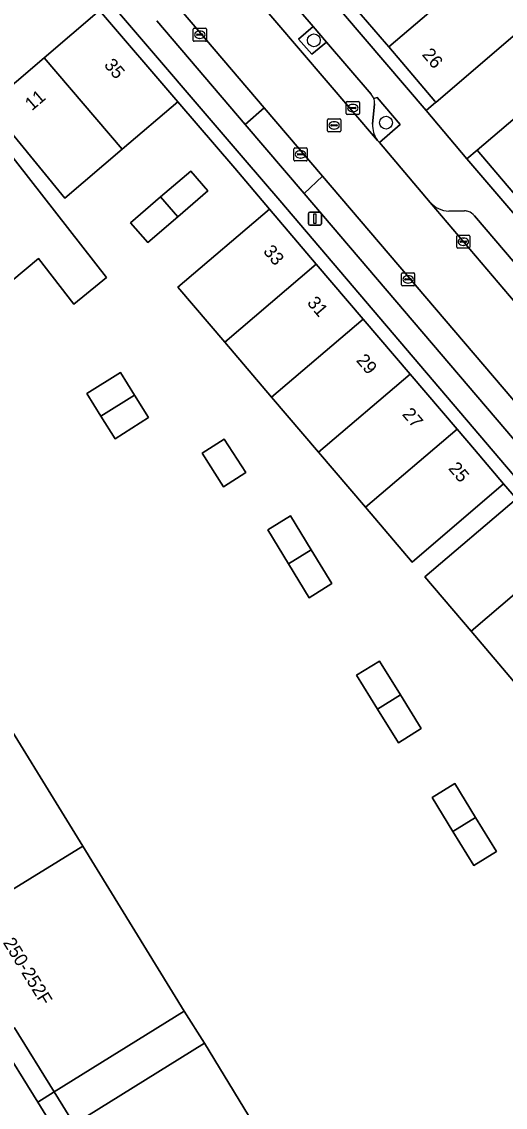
# Model space of a CAD drawing. Extents: x 160377 to 161131, y 383938 to 384853.
# Drawn here: x 160527.8 to 160564.7, y 384536.4 to 384619.2 of the extents above; entities that cross this region are included whole.
import ezdxf

# ---------------------------------------------------------------- set-up
doc = ezdxf.new("R2010")
doc.units = 0
for name, color, linetype in [('IMGEO_Boom', 7, 'Continuous'), ('IMGEO_Erf', 7, 'Continuous'), ('IMGEO_Groenvoorziening', 7, 'Continuous'), ('IMGEO_Kolk', 7, 'Continuous'), ('IMGEO_Lichtmast', 7, 'Continuous'), ('IMGEO_Pand', 7, 'Continuous'), ('IMGEO_Pand_nummerreeks', 7, 'Continuous'), ('IMGEO_Pand_overbouw', 7, 'Continuous'), ('IMGEO_Parkeervlak_open', 7, 'Continuous'), ('IMGEO_Rijbaan_lokaal_open', 7, 'Continuous'), ('IMGEO_Rioolput', 7, 'Continuous'), ('IMGEO_Terreindeel_zand', 7, 'Continuous'), ('IMGEO_Voetpad_open', 7, 'Continuous')]:
    doc.layers.add(name, color=color, linetype=linetype)

msp = doc.modelspace()

# ---------------------------------------------------------------- linework, layer by layer
at = {"layer": 'IMGEO_Boom'}
for centre in [(160550.12, 384617.738), (160555.619, 384611.454)]:
    msp.add_circle(centre, 0.489, dxfattribs=at)
at = {"layer": 'IMGEO_Erf'}
for points in [[(160544.574, 384628.905), (160558.691, 384612.377), (160559.422, 384613.011), (160559.348, 384613.089), (160556.83, 384616.065), (160555.833, 384617.232), (160555.646, 384617.452), (160552.287, 384621.39)], [(160562.78, 384623.153), (160566.325, 384618.994), (160566.361, 384618.952), (160559.441, 384613.028), (160559.422, 384613.011), (160558.691, 384612.377), (160561.787, 384608.701), (160562.572, 384609.354), (160569.566, 384615.295), (160573.423, 384610.752), (160577.28, 384606.208), (160578.569, 384607.304), (160582.493, 384610.638), (160580.864, 384612.554), (160583.222, 384614.558), (160585.584, 384616.565), (160587.217, 384614.645), (160593.711, 384619.536)], [(160599.078, 384522.405), (160597.158, 384544.586), (160596.904, 384547.52), (160547.519, 384605.522), (160544.872, 384608.601), (160534.548, 384620.664)], [(160533.783, 384620.017), (160539.738, 384613.041), (160544.085, 384607.99), (160546.73, 384604.858), (160550.299, 384600.676), (160553.878, 384596.483), (160557.457, 384592.29), (160561.037, 384588.097), (160562.366, 384586.539), (160564.577, 384583.923), (160565.562, 384582.774), (160569.083, 384578.641), (160572.604, 384574.507), (160576.125, 384570.373), (160579.646, 384566.239), (160583.167, 384562.105), (160586.688, 384557.971), (160590.17, 384553.884), (160590.421, 384553.589), (160595.926, 384547.149), (160596.213, 384544.024), (160596.713, 384538.576), (160597.213, 384533.129)], [(160565.616, 384568.565), (160562.099, 384572.702), (160558.581, 384576.839), (160565.562, 384582.774), (160564.577, 384583.923), (160557.624, 384577.947), (160554.049, 384582.144), (160550.474, 384586.34), (160546.898, 384590.537), (160543.323, 384594.733), (160539.748, 384598.93), (160546.73, 384604.858), (160544.085, 384607.99), (160539.738, 384613.041), (160535.503, 384609.431), (160531.124, 384605.699), (160525.318, 384612.792)], [(160524.553, 384612.123), (160534.309, 384599.665), (160533.738, 384599.195), (160531.827, 384597.62), (160529.128, 384601.114), (160524.882, 384597.562)], [(160524.89, 384568.667), (160532.493, 384556.307), (160540.234, 384543.722), (160541.779, 384541.302), (160547.774, 384531.446)]]:
    msp.add_lwpolyline(points, dxfattribs=at)
for points in [[(160578.387, 384605.942), (160579.15, 384606.609), (160578.569, 384607.304), (160577.28, 384606.208), (160570.304, 384600.269), (160566.433, 384604.818), (160562.572, 384609.354), (160561.787, 384608.701), (160570.15, 384598.933)], [(160539.742, 384604.284), (160537.453, 384602.311), (160536.142, 384603.834), (160538.436, 384605.799), (160540.733, 384607.767), (160542.03, 384606.257)], [(160532.801, 384590.82), (160535.37, 384592.404), (160536.449, 384590.691), (160537.523, 384588.986), (160534.957, 384587.36), (160533.879, 384589.09)], [(160543.221, 384583.698), (160541.6, 384586.256), (160543.281, 384587.327), (160544.923, 384584.793)], [(160549.754, 384575.247), (160548.178, 384577.833), (160546.602, 384580.42), (160548.339, 384581.476), (160549.922, 384578.896), (160551.501, 384576.325)], [(160553.38, 384569.333), (160555.113, 384570.412), (160556.715, 384567.836), (160558.306, 384565.279), (160556.577, 384564.183), (160554.979, 384566.758)], [(160559.129, 384560.011), (160560.86, 384561.082), (160562.45, 384558.494), (160564.038, 384555.909), (160562.314, 384554.845), (160560.722, 384557.428)], [(160526.018, 384541.668), (160529.073, 384536.806), (160530.32, 384537.584), (160527.295, 384542.455)]]:
    msp.add_lwpolyline(points, close=True, dxfattribs=at)
at = {"layer": 'IMGEO_Groenvoorziening'}
msp.add_lwpolyline([(160550.055, 384618.797), (160548.944, 384617.832), (160549.965, 384616.678), (160551.084, 384617.595)], close=True, dxfattribs=at)
for points in [[(160554.738, 384612.901), (160554.596, 384611.349)], [(160554.972, 384610.11), (160555.111, 384609.947), (160556.687, 384611.309), (160554.943, 384613.37), (160554.679, 384613.312)]]:
    msp.add_lwpolyline(points, dxfattribs=at)
for centre, radius, start, end in [((160553.822, 384612.979), 0.919, 355.11187, 21.2264), ((160556.448, 384611.235), 1.856, 176.46672, 217.29628)]:
    msp.add_arc(centre, radius, start, end, dxfattribs=at)
at = {"layer": 'IMGEO_Kolk'}
for p, q in [((160540.921, 384617.733), (160540.921, 384618.585)), ((160540.996, 384618.659), (160541.848, 384618.659)), ((160541.922, 384618.585), (160541.922, 384617.733)), ((160541.848, 384617.659), (160540.996, 384617.659)), ((160541.18, 384618.153), (160541.18, 384618.165)), ((160541.618, 384618.116), (160541.22, 384618.116)), ((160541.223, 384618.202), (160541.621, 384618.202)), ((160541.432, 384617.879), (160541.407, 384617.879)), ((160541.409, 384618.439), (160541.434, 384618.439)), ((160541.664, 384618.165), (160541.664, 384618.153)), ((160552.587, 384612.149), (160552.587, 384613.001)), ((160552.662, 384613.075), (160553.514, 384613.075)), ((160553.075, 384612.855), (160553.1, 384612.855)), ((160553.588, 384613.001), (160553.588, 384612.149)), ((160553.514, 384612.075), (160552.662, 384612.075)), ((160552.846, 384612.569), (160552.846, 384612.581)), ((160553.284, 384612.532), (160552.886, 384612.532)), ((160552.889, 384612.618), (160553.287, 384612.618)), ((160553.098, 384612.295), (160553.073, 384612.295)), ((160553.33, 384612.581), (160553.33, 384612.569)), ((160548.604, 384608.611), (160548.604, 384609.463)), ((160548.679, 384609.537), (160549.531, 384609.537)), ((160549.605, 384609.463), (160549.605, 384608.611)), ((160549.531, 384608.537), (160548.679, 384608.537)), ((160548.863, 384609.031), (160548.863, 384609.043)), ((160549.301, 384608.994), (160548.903, 384608.994)), ((160548.906, 384609.08), (160549.304, 384609.08)), ((160549.115, 384608.757), (160549.09, 384608.757)), ((160549.092, 384609.317), (160549.117, 384609.317)), ((160549.347, 384609.043), (160549.347, 384609.031)), ((160561.017, 384601.957), (160561.017, 384602.809)), ((160561.092, 384602.883), (160561.944, 384602.883)), ((160562.018, 384602.809), (160562.018, 384601.957)), ((160561.276, 384602.377), (160561.276, 384602.389)), ((160561.714, 384602.34), (160561.316, 384602.34)), ((160561.319, 384602.426), (160561.717, 384602.426)), ((160561.528, 384602.103), (160561.503, 384602.103)), ((160561.505, 384602.663), (160561.53, 384602.663)), ((160561.76, 384602.389), (160561.76, 384602.377)), ((160561.944, 384601.883), (160561.092, 384601.883)), ((160556.802, 384599.085), (160556.802, 384599.937)), ((160556.877, 384600.011), (160557.729, 384600.011)), ((160557.061, 384599.505), (160557.061, 384599.517)), ((160557.499, 384599.468), (160557.101, 384599.468)), ((160557.104, 384599.554), (160557.502, 384599.554)), ((160557.29, 384599.791), (160557.315, 384599.791)), ((160557.545, 384599.517), (160557.545, 384599.505)), ((160557.803, 384599.937), (160557.803, 384599.085)), ((160557.729, 384599.011), (160556.877, 384599.011)), ((160557.313, 384599.231), (160557.288, 384599.231))]:
    msp.add_line(p, q, dxfattribs=at)
for points in [[(160540.921, 384617.733), (160540.921, 384618.585)], [(160540.996, 384618.659), (160541.848, 384618.659)], [(160541.922, 384618.585), (160541.922, 384617.733)], [(160541.848, 384617.659), (160540.996, 384617.659)], [(160552.587, 384612.149), (160552.587, 384613.001)], [(160552.662, 384613.075), (160553.514, 384613.075)], [(160553.588, 384613.001), (160553.588, 384612.149)], [(160553.514, 384612.075), (160552.662, 384612.075)], [(160548.604, 384608.611), (160548.604, 384609.463)], [(160548.679, 384609.537), (160549.531, 384609.537)], [(160549.605, 384609.463), (160549.605, 384608.611)], [(160549.531, 384608.537), (160548.679, 384608.537)], [(160561.017, 384601.957), (160561.017, 384602.809)], [(160561.092, 384602.883), (160561.944, 384602.883)], [(160562.018, 384602.809), (160562.018, 384601.957)], [(160561.944, 384601.883), (160561.092, 384601.883)], [(160556.802, 384599.085), (160556.802, 384599.937)], [(160556.877, 384600.011), (160557.729, 384600.011)], [(160557.803, 384599.937), (160557.803, 384599.085)], [(160557.729, 384599.011), (160556.877, 384599.011)]]:
    msp.add_lwpolyline(points, dxfattribs=at)
for centre, radius, start, end in [((160540.998, 384618.583), 0.0765, 91.55205, 178.44795), ((160540.998, 384618.583), 0.0765, 91.55205, 178.44795), ((160541.846, 384618.583), 0.0765, 1.55205, 88.44795), ((160541.846, 384618.583), 0.0765, 1.55205, 88.44795), ((160540.998, 384617.735), 0.0765, 181.55205, 268.44795), ((160540.998, 384617.735), 0.0765, 181.55205, 268.44795), ((160541.22, 384618.162), 0.0403, 85.87752, 175.75265), ((160541.217, 384618.152), 0.0366, 178.93798, 274.71019), ((160541.621, 384618.159), 0.043, 264.86636, 352.45326), ((160541.625, 384618.164), 0.0386, 1.73085, 96.63898), ((160541.846, 384617.735), 0.0765, 271.55205, 358.44795), ((160541.846, 384617.735), 0.0765, 271.55205, 358.44795), ((160552.664, 384612.999), 0.0765, 91.55205, 178.44795), ((160552.664, 384612.999), 0.0765, 91.55205, 178.44795), ((160553.512, 384612.999), 0.0765, 1.55205, 88.44795), ((160553.512, 384612.999), 0.0765, 1.55205, 88.44795), ((160552.664, 384612.151), 0.0765, 181.55205, 268.44795), ((160552.664, 384612.151), 0.0765, 181.55205, 268.44795), ((160552.886, 384612.578), 0.0403, 85.87752, 175.75265), ((160552.883, 384612.568), 0.0366, 178.93798, 274.71019), ((160553.287, 384612.575), 0.043, 264.86636, 352.45326), ((160553.291, 384612.58), 0.0386, 1.73085, 96.63898), ((160553.512, 384612.151), 0.0765, 271.55205, 358.44795), ((160553.512, 384612.151), 0.0765, 271.55205, 358.44795), ((160548.681, 384609.461), 0.0765, 91.55205, 178.44795), ((160548.681, 384609.461), 0.0765, 91.55205, 178.44795), ((160549.529, 384609.461), 0.0765, 1.55205, 88.44795), ((160549.529, 384609.461), 0.0765, 1.55205, 88.44795), ((160548.681, 384608.613), 0.0765, 181.55205, 268.44795), ((160548.681, 384608.613), 0.0765, 181.55205, 268.44795), ((160548.903, 384609.04), 0.0403, 85.87752, 175.75265), ((160548.9, 384609.03), 0.0366, 178.93798, 274.71019), ((160549.304, 384609.037), 0.043, 264.86636, 352.45326), ((160549.308, 384609.042), 0.0386, 1.73085, 96.63898), ((160549.529, 384608.613), 0.0765, 271.55205, 358.44795), ((160549.529, 384608.613), 0.0765, 271.55205, 358.44795), ((160561.094, 384602.807), 0.0765, 91.55205, 178.44795), ((160561.094, 384602.807), 0.0765, 91.55205, 178.44795), ((160561.942, 384602.807), 0.0765, 1.55205, 88.44795), ((160561.942, 384602.807), 0.0765, 1.55205, 88.44795), ((160561.094, 384601.959), 0.0765, 181.55205, 268.44795), ((160561.094, 384601.959), 0.0765, 181.55205, 268.44795), ((160561.316, 384602.386), 0.0403, 85.87752, 175.75265), ((160561.313, 384602.376), 0.0366, 178.93798, 274.71019), ((160561.717, 384602.383), 0.043, 264.86636, 352.45326), ((160561.721, 384602.388), 0.0386, 1.73085, 96.63898), ((160561.942, 384601.959), 0.0765, 271.55205, 358.44795), ((160561.942, 384601.959), 0.0765, 271.55205, 358.44795), ((160556.879, 384599.935), 0.0765, 91.55205, 178.44795), ((160556.879, 384599.935), 0.0765, 91.55205, 178.44795), ((160557.101, 384599.514), 0.0403, 85.87752, 175.75265), ((160557.098, 384599.504), 0.0366, 178.93798, 274.71019), ((160557.502, 384599.511), 0.043, 264.86636, 352.45326), ((160557.506, 384599.516), 0.0386, 1.73085, 96.63898), ((160557.727, 384599.935), 0.0765, 1.55205, 88.44795), ((160557.727, 384599.935), 0.0765, 1.55205, 88.44795), ((160556.879, 384599.087), 0.0765, 181.55205, 268.44795), ((160556.879, 384599.087), 0.0765, 181.55205, 268.44795), ((160557.727, 384599.087), 0.0765, 271.55205, 358.44795), ((160557.727, 384599.087), 0.0765, 271.55205, 358.44795)]:
    msp.add_arc(centre, radius, start, end, dxfattribs=at)
for centre, major_axis, ratio, start_param, end_param in [((160541.408, 384618.159), (-0.387, 0.002), 0.722429, 4.712389, 7.853982), ((160541.433, 384618.159), (-0.39, 0.002), 0.717154, 1.570796, 4.712389), ((160553.074, 384612.575), (-0.387, 0.002), 0.722429, 4.712389, 7.853982), ((160553.099, 384612.575), (-0.39, 0.002), 0.717154, 1.570796, 4.712389), ((160549.091, 384609.037), (-0.387, 0.002), 0.722429, 4.712389, 7.853982), ((160549.116, 384609.037), (-0.39, 0.002), 0.717154, 1.570796, 4.712389), ((160561.504, 384602.383), (-0.387, 0.002), 0.722429, 4.712389, 7.853982), ((160561.529, 384602.383), (-0.39, 0.002), 0.717154, 1.570796, 4.712389), ((160557.289, 384599.511), (-0.387, 0.002), 0.722429, 4.712389, 7.853982), ((160557.314, 384599.511), (-0.39, 0.002), 0.717154, 1.570796, 4.712389)]:
    msp.add_ellipse(centre, major_axis=major_axis, ratio=ratio, start_param=start_param, end_param=end_param, dxfattribs=at)
at = {"layer": 'IMGEO_Lichtmast'}
for p, q in [((160549.699, 384603.745), (160549.699, 384604.545)), ((160549.699, 384604.545), (160549.699, 384603.745)), ((160549.799, 384604.645), (160550.589, 384604.645)), ((160550.589, 384604.645), (160549.799, 384604.645)), ((160550.689, 384604.545), (160550.689, 384603.745)), ((160550.689, 384603.745), (160550.689, 384604.545)), ((160550.589, 384603.645), (160549.799, 384603.645)), ((160549.799, 384603.645), (160550.589, 384603.645))]:
    msp.add_line(p, q, dxfattribs=at)
msp.add_lwpolyline([(160550.119, 384604.52), (160550.269, 384604.52), (160550.269, 384603.77), (160550.119, 384603.77), (160550.119, 384604.52)], dxfattribs=at)
for centre, start, end in [((160549.799, 384604.545), 90, 180), ((160549.799, 384604.545), 90, 180), ((160550.589, 384604.545), 0, 90), ((160550.589, 384604.545), 360, 90), ((160549.799, 384603.745), 180, 270), ((160549.799, 384603.745), 180, 270), ((160550.589, 384603.745), 270, 0), ((160550.589, 384603.745), 270, 0)]:
    msp.add_arc(centre, 0.1, start, end, dxfattribs=at)
at = {"layer": 'IMGEO_Pand'}
for points in [[(160562.78, 384623.153), (160559.235, 384627.312), (160552.287, 384621.39), (160555.646, 384617.452), (160555.833, 384617.232)], [(160566.361, 384618.952), (160566.325, 384618.994), (160562.78, 384623.153), (160555.833, 384617.232), (160556.83, 384616.065), (160559.348, 384613.089), (160559.422, 384613.011), (160559.441, 384613.028)], [(160533.783, 384620.017), (160529.551, 384616.405), (160535.503, 384609.431), (160539.738, 384613.041)], [(160529.551, 384616.405), (160525.318, 384612.792), (160531.124, 384605.699), (160535.503, 384609.431)], [(160573.423, 384610.752), (160569.566, 384615.295), (160562.572, 384609.354), (160566.433, 384604.818)], [(160524.553, 384612.123), (160522.073, 384610.067), (160522.028, 384610.03), (160517.602, 384606.259), (160522.725, 384600.14), (160524.882, 384597.562), (160529.128, 384601.114), (160531.827, 384597.62), (160533.738, 384599.195), (160534.309, 384599.665)], [(160542.03, 384606.257), (160540.733, 384607.767), (160538.436, 384605.799), (160539.742, 384604.284)], [(160539.742, 384604.284), (160538.436, 384605.799), (160536.142, 384603.834), (160537.453, 384602.311)], [(160550.299, 384600.676), (160546.73, 384604.858), (160539.748, 384598.93), (160543.323, 384594.733)], [(160553.878, 384596.483), (160550.299, 384600.676), (160543.323, 384594.733), (160546.898, 384590.537)], [(160557.457, 384592.29), (160553.878, 384596.483), (160546.898, 384590.537), (160550.474, 384586.34)], [(160532.801, 384590.82), (160533.879, 384589.09), (160536.449, 384590.691), (160535.37, 384592.404)], [(160561.037, 384588.097), (160557.457, 384592.29), (160550.474, 384586.34), (160554.049, 384582.144)], [(160536.449, 384590.691), (160533.879, 384589.09), (160534.957, 384587.36), (160537.523, 384588.986)], [(160564.577, 384583.923), (160562.366, 384586.539), (160561.037, 384588.097), (160554.049, 384582.144), (160557.624, 384577.947)], [(160543.221, 384583.698), (160544.923, 384584.793), (160543.281, 384587.327), (160541.6, 384586.256)], [(160569.083, 384578.641), (160565.562, 384582.774), (160558.581, 384576.839), (160562.099, 384572.702)], [(160546.602, 384580.42), (160548.178, 384577.833), (160549.922, 384578.896), (160548.339, 384581.476)], [(160549.922, 384578.896), (160548.178, 384577.833), (160549.754, 384575.247), (160551.501, 384576.325)], [(160572.604, 384574.507), (160569.083, 384578.641), (160562.099, 384572.702), (160565.616, 384568.565)], [(160553.38, 384569.333), (160554.979, 384566.758), (160556.715, 384567.836), (160555.113, 384570.412)], [(160524.89, 384568.667), (160514.921, 384562.535), (160517.787, 384557.886), (160516.511, 384557.098), (160518.353, 384554.115), (160519.629, 384554.903), (160522.536, 384550.182), (160532.493, 384556.307)], [(160556.715, 384567.836), (160554.979, 384566.758), (160556.577, 384564.183), (160558.306, 384565.279)], [(160559.129, 384560.011), (160560.722, 384557.428), (160562.45, 384558.494), (160560.86, 384561.082)], [(160562.45, 384558.494), (160560.722, 384557.428), (160562.314, 384554.845), (160564.038, 384555.909)], [(160532.493, 384556.307), (160522.536, 384550.182), (160525.46, 384545.434), (160524.183, 384544.647), (160526.018, 384541.668), (160527.295, 384542.455), (160530.32, 384537.584), (160540.234, 384543.722)], [(160541.779, 384541.302), (160531.846, 384535.128), (160530.566, 384534.345), (160530.947, 384533.721), (160533.583, 384529.413), (160534.887, 384530.205), (160535.99, 384528.418), (160534.684, 384527.612), (160536.078, 384525.334), (160536.225, 384525.095), (160546.142, 384531.233), (160546.493, 384530.666), (160547.774, 384531.446)]]:
    msp.add_lwpolyline(points, close=True, dxfattribs=at)
at = {"layer": 'IMGEO_Pand_overbouw'}
msp.add_lwpolyline([(160541.779, 384541.302), (160540.234, 384543.722), (160530.32, 384537.584), (160531.846, 384535.128)], close=True, dxfattribs=at)
at = {"layer": 'IMGEO_Parkeervlak_open'}
for points in [[(160513.957, 384658.216), (160528.953, 384640.556), (160529.002, 384640.499), (160541.279, 384626.131), (160554.972, 384610.11)], [(160554.483, 384613.622), (160551.084, 384617.595), (160549.965, 384616.678), (160548.944, 384617.832), (160550.055, 384618.797), (160542.733, 384627.355), (160540.854, 384629.561), (160539.713, 384628.595), (160537.505, 384631.216), (160538.686, 384632.106), (160531.621, 384640.401)], [(160538.151, 384619.219), (160544.893, 384611.316), (160546.34, 384612.597), (160537.53, 384622.931)], [(160554.596, 384611.349), (160554.738, 384612.901)], [(160550.781, 384607.389), (160549.373, 384606.064), (160595.282, 384552.25)], [(160598.761, 384551.112), (160598.599, 384551.302), (160594.077, 384556.607), (160550.781, 384607.389)], [(160558.988, 384605.381), (160568.066, 384594.689)], [(160561.61, 384604.737), (160560.4, 384604.717)], [(160567.665, 384598.124), (160562.364, 384604.35)]]:
    msp.add_lwpolyline(points, dxfattribs=at)
for centre, radius, start, end in [((160553.8, 384612.973), 0.942, 21.07758, 43.52932), ((160553.822, 384612.979), 0.919, 355.11187, 21.2264), ((160556.448, 384611.235), 1.856, 176.46672, 217.29628), ((160560.485, 384606.732), 2.017, 222.05389, 267.57513), ((160561.61, 384603.98), 0.757, 68.6343, 90.02613), ((160561.57, 384603.726), 1.01, 38.17744, 71.77419)]:
    msp.add_arc(centre, radius, start, end, dxfattribs=at)
at = {"layer": 'IMGEO_Rijbaan_lokaal_open'}
for points in [[(160577.091, 384584.122), (160575.352, 384586.144), (160568.182, 384594.551), (160568.066, 384594.689), (160558.988, 384605.381), (160555.111, 384609.947), (160554.972, 384610.11), (160541.279, 384626.131), (160537.53, 384622.931), (160546.34, 384612.597), (160550.781, 384607.389), (160594.077, 384556.607), (160597.856, 384559.801), (160597.709, 384559.972)], [(160546.34, 384612.597), (160544.893, 384611.316), (160549.373, 384606.064), (160550.781, 384607.389)], [(160541.779, 384541.302), (160540.234, 384543.722), (160530.32, 384537.584), (160531.846, 384535.128)], [(160530.32, 384537.584), (160529.073, 384536.806), (160530.566, 384534.345), (160531.846, 384535.128)]]:
    msp.add_lwpolyline(points, close=True, dxfattribs=at)
at = {"layer": 'IMGEO_Rioolput'}
for p, q in [((160551.165, 384610.827), (160551.165, 384611.679)), ((160551.24, 384611.753), (160552.092, 384611.753)), ((160551.424, 384611.247), (160551.424, 384611.259)), ((160551.862, 384611.21), (160551.464, 384611.21)), ((160551.467, 384611.296), (160551.865, 384611.296)), ((160551.653, 384611.533), (160551.678, 384611.533)), ((160551.908, 384611.259), (160551.908, 384611.247)), ((160552.166, 384611.679), (160552.166, 384610.827)), ((160552.092, 384610.753), (160551.24, 384610.753)), ((160551.676, 384610.973), (160551.651, 384610.973))]:
    msp.add_line(p, q, dxfattribs=at)
for points in [[(160551.165, 384610.827), (160551.165, 384611.679)], [(160551.24, 384611.753), (160552.092, 384611.753)], [(160552.166, 384611.679), (160552.166, 384610.827)], [(160552.092, 384610.753), (160551.24, 384610.753)]]:
    msp.add_lwpolyline(points, dxfattribs=at)
for centre, radius, start, end in [((160551.242, 384611.677), 0.0765, 91.55205, 178.44795), ((160551.242, 384611.677), 0.0765, 91.55205, 178.44795), ((160551.464, 384611.256), 0.0403, 85.87752, 175.75265), ((160551.461, 384611.246), 0.0366, 178.93798, 274.71019), ((160551.865, 384611.253), 0.043, 264.86636, 352.45326), ((160551.869, 384611.258), 0.0386, 1.73085, 96.63898), ((160552.09, 384611.677), 0.0765, 1.55205, 88.44795), ((160552.09, 384611.677), 0.0765, 1.55205, 88.44795), ((160551.242, 384610.829), 0.0765, 181.55205, 268.44795), ((160551.242, 384610.829), 0.0765, 181.55205, 268.44795), ((160552.09, 384610.829), 0.0765, 271.55205, 358.44795), ((160552.09, 384610.829), 0.0765, 271.55205, 358.44795)]:
    msp.add_arc(centre, radius, start, end, dxfattribs=at)
for centre, major_axis, ratio, start_param, end_param in [((160551.652, 384611.253), (-0.387, 0.002), 0.722429, 4.712389, 7.853982), ((160551.677, 384611.253), (-0.39, 0.002), 0.717154, 1.570796, 4.712389)]:
    msp.add_ellipse(centre, major_axis=major_axis, ratio=ratio, start_param=start_param, end_param=end_param, dxfattribs=at)
at = {"layer": 'IMGEO_Terreindeel_zand'}
msp.add_lwpolyline([(160529.857, 384504.645), (160524.92, 384515.616), (160524.884, 384515.676), (160515.587, 384531.026), (160518.595, 384529.887), (160518.345, 384533.333), (160520.789, 384531.077), (160521.2, 384534.243), (160525.489, 384531.265), (160524.737, 384535.778), (160530.127, 384532.581), (160530.838, 384533.648), (160530.947, 384533.721), (160530.566, 384534.345), (160529.073, 384536.806), (160526.018, 384541.668), (160524.183, 384544.647), (160523.059, 384546.528), (160521.851, 384548.487), (160520.732, 384550.328), (160519.516, 384552.287), (160518.353, 384554.115), (160516.511, 384557.098), (160510.79, 384566.377)], dxfattribs=at)
at = {"layer": 'IMGEO_Voetpad_open'}
for points in [[(160610.459, 384499.743), (160614.226, 384500.488), (160611.199, 384533.452), (160609.42, 384552.826), (160588.469, 384577.392), (160578.674, 384588.862), (160577.214, 384590.588), (160574.938, 384593.252), (160571.697, 384597.097), (160570.15, 384598.933), (160561.787, 384608.701), (160558.691, 384612.377), (160544.574, 384628.905), (160499.831, 384681.477), (160499.817, 384698.107), (160517.199, 384711.18), (160531.839, 384722.221), (160534.832, 384724.029)], [(160517.141, 384657.401), (160530.592, 384641.609), (160531.621, 384640.401), (160538.686, 384632.106), (160540.854, 384629.561), (160542.733, 384627.355), (160550.055, 384618.797), (160551.084, 384617.595), (160554.483, 384613.622)], [(160521.152, 384611.173), (160522.073, 384610.067), (160524.553, 384612.123), (160525.318, 384612.792), (160529.551, 384616.405), (160533.783, 384620.017), (160534.548, 384620.664), (160530.598, 384625.63)], [(160530.598, 384625.63), (160534.548, 384620.664), (160544.872, 384608.601), (160547.519, 384605.522), (160596.904, 384547.52), (160597.158, 384544.586), (160599.078, 384522.405), (160600.989, 384502.935), (160601.299, 384499.323), (160604.209, 384499.006)], [(160549.373, 384606.064), (160544.893, 384611.316), (160538.151, 384619.219)], [(160554.679, 384613.312), (160554.943, 384613.37), (160556.687, 384611.309), (160555.111, 384609.947), (160558.988, 384605.381)], [(160595.282, 384552.25), (160549.373, 384606.064)], [(160560.4, 384604.717), (160561.61, 384604.737)], [(160562.364, 384604.35), (160567.665, 384598.124)]]:
    msp.add_lwpolyline(points, dxfattribs=at)
for centre, radius, start, end in [((160553.8, 384612.973), 0.942, 21.07758, 43.52932), ((160560.485, 384606.732), 2.017, 222.05389, 267.57513), ((160561.61, 384603.98), 0.757, 68.6343, 90.02613), ((160561.57, 384603.726), 1.01, 38.17744, 71.77419)]:
    msp.add_arc(centre, radius, start, end, dxfattribs=at)

# ---------------------------------------------------------------- texts
at = {"layer": 'IMGEO_Pand_nummerreeks'}
for s, rotation, p in [('26', 310.23289, (160558.319, 384616.627)), ('35', 310.48499, (160534.071, 384615.83)), ('11', 40.47947, (160528.619, 384612.323)), ('33', 310.47926, (160546.207, 384601.62)), ('31', 310.47926, (160549.552, 384597.701)), ('29', 310.47926, (160553.296, 384593.315)), ('27', 310.47926, (160556.8, 384589.21)), ('25', 310.20424, (160560.324, 384585.082)), ('250-252F', 301.53539, (160526.388, 384548.963))]:
    msp.add_text(s, height=1, rotation=rotation, dxfattribs=at).set_placement(p)

doc.saveas('drawing.dxf')
